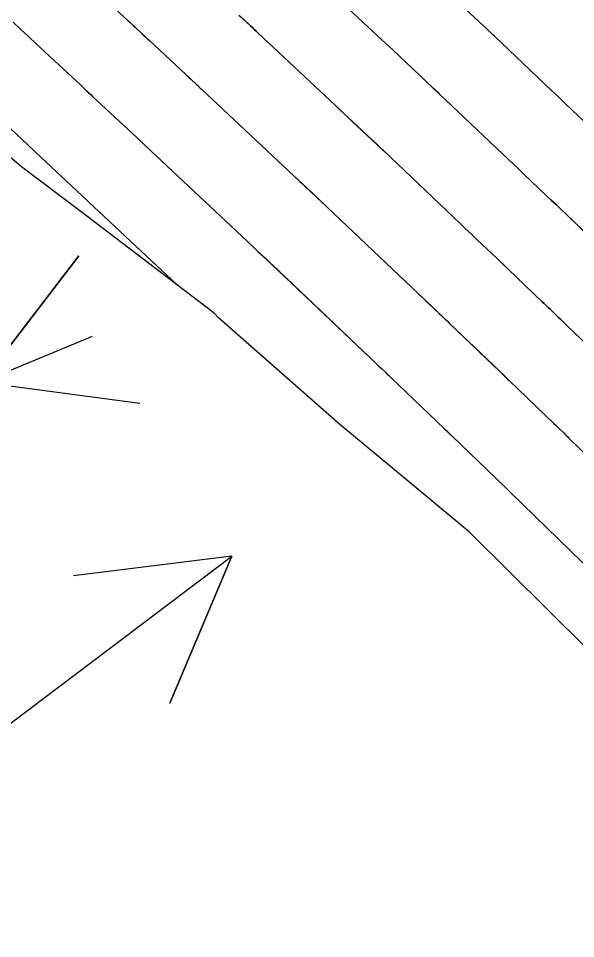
# Model space of a CAD drawing. Extents: x 954385 to 988206, y 1868364 to 1924553.
# Drawn here: x 955804.36 to 955825.33, y 1922846.26 to 1922880.91 of the extents above; entities that cross this region are included whole.
import ezdxf

# ---------------------------------------------------------------- set-up
doc = ezdxf.new("R2010")
doc.units = 0
for name, color, linetype in [('1', 7, 'Continuous'), ('Ex_Major Contours', 7, 'Continuous'), ('Ex_Minor Contours', 7, 'Continuous'), ('Perimeter', 7, 'Continuous'), ('Slopes', 7, 'Continuous')]:
    doc.layers.add(name, color=color, linetype=linetype)

msp = doc.modelspace()

# ---------------------------------------------------------------- linework, layer by layer
at = {"layer": '1'}
for points in [[(955839.219, 1922844.334), (955835.189, 1922848.571), (955832.722, 1922850.999), (955830.582, 1922852.915), (955825.835, 1922857.116), (955825.748, 1922857.192), (955821.335, 1922861.558), (955818.949, 1922863.547), (955816.452, 1922865.611), (955811.889, 1922869.627), (955811.723, 1922869.813), (955806.664, 1922873.666), (955804.473, 1922875.321), (955801.729, 1922877.638), (955797.296, 1922881.885), (955790.332, 1922889.072), (955783.384, 1922896.277), (955776.426, 1922903.471)], [(955810.357, 1922870.854), (955807, 1922874.002), (955806.957, 1922874.042), (955805.016, 1922875.858), (955804.986, 1922875.886), (955804.925, 1922875.943), (955803.017, 1922877.721), (955802.697, 1922878.02), (955802.377, 1922878.319), (955802.057, 1922878.618), (955801.736, 1922878.917), (955785.406, 1922894.18)], [(955815.508, 1922882.473), (955817.847, 1922880.279), (955818.06, 1922880.079), (955818.273, 1922879.88), (955818.486, 1922879.68), (955818.699, 1922879.48), (955819.96, 1922878.296), (955819.993, 1922878.265), (955820.06, 1922878.201), (955820.145, 1922878.122), (955820.188, 1922878.081), (955822.592, 1922875.798), (955822.794, 1922875.607), (955822.995, 1922875.415), (955823.197, 1922875.223), (955823.399, 1922875.032), (955824.23, 1922874.242), (955824.42, 1922874.061), (955824.609, 1922873.881), (955824.798, 1922873.701), (955824.987, 1922873.52), (955825.908, 1922872.638)], [(955807.038, 1922882.175), (955808.479, 1922880.832), (955808.614, 1922880.706), (955808.748, 1922880.581), (955809.018, 1922880.33), (955809.085, 1922880.267), (955809.152, 1922880.204), (955809.22, 1922880.141), (955809.287, 1922880.078), (955810.662, 1922878.792), (955810.76, 1922878.7), (955810.859, 1922878.607), (955811.057, 1922878.422), (955811.106, 1922878.376), (955811.155, 1922878.33), (955811.205, 1922878.284), (955811.254, 1922878.237), (955814.74, 1922874.968), (955814.845, 1922874.87), (955814.949, 1922874.771), (955815.054, 1922874.673), (955815.159, 1922874.575), (955815.78, 1922873.992), (955815.83, 1922873.945), (955815.933, 1922873.847), (955815.97, 1922873.812), (955816.007, 1922873.777), (955819.421, 1922870.536), (955819.518, 1922870.444), (955819.616, 1922870.351), (955819.713, 1922870.258), (955819.811, 1922870.166), (955820.201, 1922869.795), (955820.298, 1922869.702), (955820.396, 1922869.61), (955820.493, 1922869.517), (955820.59, 1922869.424), (955822.239, 1922867.845), (955822.339, 1922867.749), (955822.439, 1922867.653), (955822.639, 1922867.462), (955822.689, 1922867.414), (955822.739, 1922867.366), (955822.788, 1922867.318), (955822.838, 1922867.27), (955824.516, 1922865.653), (955824.609, 1922865.564), (955824.701, 1922865.475), (955824.886, 1922865.297), (955824.932, 1922865.252), (955824.978, 1922865.208), (955825.024, 1922865.163), (955825.07, 1922865.119), (955828.519, 1922861.766)], [(955826.391, 1922876.326), (955825.193, 1922877.465), (955824.939, 1922877.706), (955824.685, 1922877.947), (955824.431, 1922878.188), (955824.178, 1922878.429), (955822.278, 1922880.232), (955822.241, 1922880.267), (955822.133, 1922880.369), (955822.081, 1922880.419), (955822.049, 1922880.449), (955820.469, 1922881.932)], [(955812.658, 1922881.032), (955812.803, 1922880.897), (955813.092, 1922880.626), (955813.164, 1922880.558), (955813.237, 1922880.491), (955813.309, 1922880.423), (955813.381, 1922880.355), (955816.293, 1922877.624), (955816.452, 1922877.475), (955816.611, 1922877.325), (955816.77, 1922877.176), (955816.929, 1922877.027), (955817.87, 1922876.144), (955817.895, 1922876.12), (955817.945, 1922876.073), (955818.032, 1922875.991), (955818.065, 1922875.96), (955818.098, 1922875.929), (955821.006, 1922873.167), (955821.156, 1922873.025), (955821.306, 1922872.883), (955821.455, 1922872.741), (955821.605, 1922872.599), (955822.203, 1922872.03), (955822.353, 1922871.888), (955822.502, 1922871.745), (955822.652, 1922871.603), (955822.801, 1922871.46), (955824.073, 1922870.241), (955824.151, 1922870.167), (955824.229, 1922870.092), (955824.307, 1922870.017), (955824.385, 1922869.943), (955824.696, 1922869.644), (955824.774, 1922869.57), (955824.852, 1922869.495), (955824.929, 1922869.42), (955825.007, 1922869.346), (955826.367, 1922868.036)], [(955804.154, 1922880.764), (955804.445, 1922880.492), (955804.736, 1922880.22), (955805.028, 1922879.948), (955806.702, 1922878.387), (955806.815, 1922878.283), (955807.002, 1922878.108), (955807.077, 1922878.038), (955807.151, 1922877.968), (955808.809, 1922876.417), (955808.915, 1922876.318), (955809.048, 1922876.194), (955809.127, 1922876.12), (955813.186, 1922872.313), (955813.288, 1922872.217), (955813.389, 1922872.122), (955813.693, 1922871.837), (955813.834, 1922871.703), (955813.876, 1922871.664), (955813.917, 1922871.625), (955817.835, 1922867.906), (955817.926, 1922867.819), (955818.017, 1922867.733), (955818.199, 1922867.56), (955818.244, 1922867.517), (955818.289, 1922867.474), (955818.335, 1922867.43), (955818.38, 1922867.387), (955820.404, 1922865.448), (955820.493, 1922865.363), (955820.581, 1922865.279), (955820.625, 1922865.236), (955820.67, 1922865.194), (955822.666, 1922863.271), (955822.743, 1922863.196), (955822.82, 1922863.122), (955822.859, 1922863.085), (955822.897, 1922863.047), (955826.924, 1922859.133)]]:
    msp.add_lwpolyline(points, dxfattribs=at)
at = {"layer": 'Ex_Major Contours'}
msp.add_lwpolyline([(955807.038, 1922882.175), (955808.479, 1922880.831), (955808.546, 1922880.769), (955808.613, 1922880.706), (955808.681, 1922880.643), (955808.748, 1922880.58), (955809.017, 1922880.329), (955809.084, 1922880.266), (955809.152, 1922880.203), (955809.219, 1922880.14), (955809.286, 1922880.077), (955810.661, 1922878.791), (955810.76, 1922878.699), (955810.859, 1922878.606), (955811.056, 1922878.421), (955811.106, 1922878.375), (955811.155, 1922878.329), (955811.204, 1922878.283), (955811.254, 1922878.236), (955814.739, 1922874.967), (955814.949, 1922874.77), (955815.158, 1922874.574), (955815.779, 1922873.991), (955815.796, 1922873.975), (955815.829, 1922873.944), (955815.951, 1922873.829), (955816.006, 1922873.776), (955819.42, 1922870.536), (955819.518, 1922870.443), (955819.615, 1922870.351), (955819.713, 1922870.258), (955819.811, 1922870.165), (955820.201, 1922869.795), (955820.298, 1922869.702), (955820.396, 1922869.609), (955820.493, 1922869.516), (955820.59, 1922869.423), (955822.238, 1922867.844), (955822.338, 1922867.748), (955822.438, 1922867.653), (955822.638, 1922867.461), (955822.688, 1922867.413), (955822.738, 1922867.365), (955822.788, 1922867.317), (955822.838, 1922867.269), (955824.516, 1922865.653), (955824.609, 1922865.564), (955824.701, 1922865.475), (955824.886, 1922865.297), (955824.932, 1922865.252), (955824.978, 1922865.208), (955825.024, 1922865.163), (955825.07, 1922865.119), (955828.519, 1922861.765)], dxfattribs=at)
at = {"layer": 'Ex_Minor Contours'}
for points in [[(955785.392, 1922894.195), (955790.576, 1922889.349), (955790.687, 1922889.246), (955797.863, 1922882.537), (955798.034, 1922882.378), (955801.736, 1922878.917), (955802.056, 1922878.617), (955802.377, 1922878.318), (955802.697, 1922878.019), (955803.017, 1922877.721), (955804.924, 1922875.942), (955805.015, 1922875.857), (955806.96, 1922874.038), (955807, 1922874.001), (955810.348, 1922870.861)], [(955825.908, 1922872.637), (955824.987, 1922873.52), (955824.798, 1922873.7), (955824.609, 1922873.881), (955824.42, 1922874.061), (955824.23, 1922874.241), (955823.399, 1922875.031), (955823.197, 1922875.223), (955822.995, 1922875.415), (955822.793, 1922875.606), (955822.592, 1922875.798), (955820.187, 1922878.08), (955820.129, 1922878.134), (955820.051, 1922878.209), (955820.026, 1922878.232), (955819.984, 1922878.272), (955819.959, 1922878.296), (955818.698, 1922879.479), (955818.485, 1922879.679), (955818.272, 1922879.879), (955818.059, 1922880.078), (955817.846, 1922880.278), (955815.507, 1922882.472)], [(955826.391, 1922876.326), (955825.193, 1922877.464), (955824.939, 1922877.705), (955824.685, 1922877.947), (955824.431, 1922878.188), (955824.177, 1922878.429), (955822.278, 1922880.231), (955822.228, 1922880.278), (955822.164, 1922880.339), (955822.133, 1922880.369), (955822.081, 1922880.419), (955822.06, 1922880.438), (955822.049, 1922880.448), (955820.468, 1922881.932)], [(955826.367, 1922868.035), (955825.006, 1922869.345), (955824.929, 1922869.42), (955824.851, 1922869.495), (955824.773, 1922869.569), (955824.695, 1922869.644), (955824.384, 1922869.942), (955824.307, 1922870.017), (955824.229, 1922870.092), (955824.151, 1922870.166), (955824.073, 1922870.241), (955822.801, 1922871.46), (955822.651, 1922871.603), (955822.502, 1922871.745), (955822.353, 1922871.888), (955822.203, 1922872.03), (955821.605, 1922872.598), (955821.455, 1922872.741), (955821.305, 1922872.883), (955821.156, 1922873.025), (955821.006, 1922873.167), (955818.097, 1922875.928), (955818.047, 1922875.975), (955817.938, 1922876.078), (955817.919, 1922876.096), (955817.888, 1922876.126), (955817.869, 1922876.143), (955816.928, 1922877.026), (955816.769, 1922877.175), (955816.61, 1922877.324), (955816.451, 1922877.474), (955816.293, 1922877.623), (955813.381, 1922880.354), (955813.308, 1922880.422), (955813.236, 1922880.49), (955813.164, 1922880.557), (955813.092, 1922880.625), (955812.803, 1922880.895), (955812.73, 1922880.963)], [(955804.154, 1922880.764), (955804.445, 1922880.491), (955804.736, 1922880.22), (955805.028, 1922879.948), (955806.702, 1922878.387), (955806.776, 1922878.317), (955806.851, 1922878.247), (955807.001, 1922878.107), (955807.076, 1922878.037), (955807.151, 1922877.967), (955808.809, 1922876.416), (955808.915, 1922876.317), (955809.047, 1922876.193), (955809.127, 1922876.118), (955813.185, 1922872.312), (955813.388, 1922872.121), (955813.69, 1922871.838), (955813.713, 1922871.816), (955813.854, 1922871.683), (955813.916, 1922871.624), (955817.835, 1922867.905), (955817.926, 1922867.819), (955818.016, 1922867.733), (955818.198, 1922867.56), (955818.244, 1922867.517), (955818.289, 1922867.473), (955818.334, 1922867.43), (955818.38, 1922867.387), (955820.404, 1922865.448), (955820.492, 1922865.363), (955820.603, 1922865.257), (955820.647, 1922865.214), (955820.669, 1922865.193), (955822.666, 1922863.271), (955822.743, 1922863.196), (955822.82, 1922863.122), (955822.859, 1922863.085), (955822.897, 1922863.047), (955826.924, 1922859.132)]]:
    msp.add_lwpolyline(points, dxfattribs=at)
at = {"layer": 'Perimeter'}
msp.add_lwpolyline([(955839.219, 1922844.334), (955835.189, 1922848.571), (955832.722, 1922850.999), (955830.582, 1922852.915), (955825.835, 1922857.116), (955825.748, 1922857.192), (955821.335, 1922861.558), (955818.949, 1922863.547), (955816.452, 1922865.611), (955811.889, 1922869.627), (955811.723, 1922869.813), (955806.664, 1922873.666), (955804.473, 1922875.321), (955801.729, 1922877.638), (955797.296, 1922881.885), (955790.332, 1922889.072), (955783.384, 1922896.277), (955776.426, 1922903.471)], dxfattribs=at)
at = {"layer": 'Slopes'}
for points in [[(955807.131, 1922868.928), (955802.982, 1922867.212), (955806.637, 1922871.97), (955802.982, 1922867.212), (955808.93, 1922866.426)], [(955757.131, 1922818.928), (955812.39, 1922860.656), (955810.051, 1922855.131), (955812.39, 1922860.656), (955806.436, 1922859.919)]]:
    msp.add_lwpolyline(points, dxfattribs=at)

doc.saveas('drawing.dxf')
